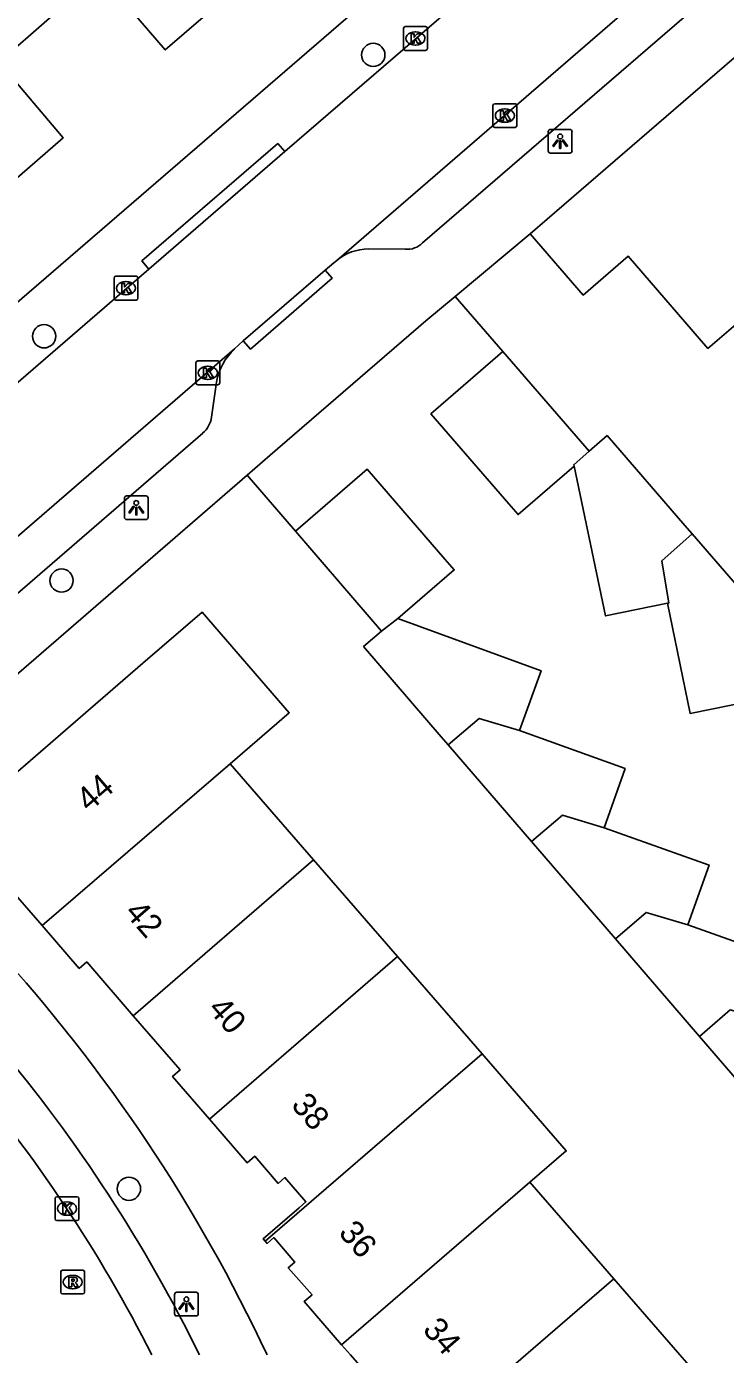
# Model space of a CAD drawing. Extents: x 157321 to 158827, y 386650 to 388532.
# Drawn here: x 157722.4 to 157751.7, y 388000 to 388055.9 of the extents above; entities that cross this region are included whole.
import ezdxf

# ---------------------------------------------------------------- set-up
doc = ezdxf.new("R2010")
doc.units = 0
for name, color, linetype in [('IMGEO_Boom', 7, 'Continuous'), ('IMGEO_Kolk', 7, 'Continuous'), ('IMGEO_Lichtpunt', 7, 'Continuous'), ('IMGEO_Muur', 7, 'Continuous'), ('IMGEO_Pand', 7, 'Continuous'), ('IMGEO_Pand_nummerreeks', 7, 'Continuous'), ('IMGEO_Rijbaan_lokaal_open', 7, 'Continuous'), ('IMGEO_Rioolput', 7, 'Continuous'), ('IMGEO_Voetpad_open', 7, 'Continuous')]:
    doc.layers.add(name, color=color, linetype=linetype)

msp = doc.modelspace()

# ---------------------------------------------------------------- linework, layer by layer
at = {"layer": 'IMGEO_Boom'}
for centre in [(157736.929, 388054.671), (157723.097, 388042.838), (157723.83, 388032.563), (157726.661, 388006.987)]:
    msp.add_circle(centre, 0.489, dxfattribs=at)
at = {"layer": 'IMGEO_Kolk'}
for p, q in [((157738.199, 388054.937), (157738.199, 388055.789)), ((157738.274, 388055.863), (157739.126, 388055.863)), ((157738.687, 388055.643), (157738.712, 388055.643)), ((157739.2, 388055.789), (157739.2, 388054.937)), ((157738.71, 388055.083), (157738.685, 388055.083)), ((157739.126, 388054.863), (157738.274, 388054.863)), ((157741.958, 388051.692), (157741.958, 388052.544)), ((157742.033, 388052.618), (157742.885, 388052.618)), ((157742.446, 388052.398), (157742.471, 388052.398)), ((157742.959, 388052.544), (157742.959, 388051.692)), ((157742.885, 388051.618), (157742.033, 388051.618)), ((157742.469, 388051.838), (157742.444, 388051.838)), ((157726.035, 388044.434), (157726.035, 388045.286)), ((157726.11, 388045.36), (157726.962, 388045.36)), ((157726.523, 388045.14), (157726.548, 388045.14)), ((157727.036, 388045.286), (157727.036, 388044.434)), ((157726.962, 388044.36), (157726.11, 388044.36)), ((157726.546, 388044.58), (157726.521, 388044.58)), ((157729.475, 388040.874), (157729.475, 388041.726)), ((157729.55, 388041.8), (157730.402, 388041.8)), ((157729.963, 388041.58), (157729.988, 388041.58)), ((157730.476, 388041.726), (157730.476, 388040.874)), ((157729.986, 388041.02), (157729.961, 388041.02)), ((157730.402, 388040.8), (157729.55, 388040.8)), ((157723.558, 388005.724), (157723.558, 388006.576)), ((157723.633, 388006.65), (157724.485, 388006.65)), ((157724.046, 388006.43), (157724.071, 388006.43)), ((157724.559, 388006.576), (157724.559, 388005.724)), ((157724.069, 388005.87), (157724.044, 388005.87)), ((157724.485, 388005.65), (157723.633, 388005.65))]:
    msp.add_line(p, q, dxfattribs=at)
for points in [[(157738.199, 388054.937), (157738.199, 388055.789)], [(157738.274, 388055.863), (157739.126, 388055.863)], [(157738.52, 388055.563), (157738.643, 388055.563), (157738.643, 388055.412), (157738.773, 388055.563), (157738.937, 388055.563), (157738.791, 388055.412), (157738.944, 388055.163), (157738.792, 388055.163), (157738.707, 388055.327), (157738.643, 388055.26), (157738.643, 388055.163), (157738.52, 388055.163), (157738.52, 388055.563)], [(157739.2, 388055.789), (157739.2, 388054.937)], [(157739.126, 388054.863), (157738.274, 388054.863)], [(157741.958, 388051.692), (157741.958, 388052.544)], [(157742.033, 388052.618), (157742.885, 388052.618)], [(157742.279, 388052.318), (157742.402, 388052.318), (157742.402, 388052.167), (157742.532, 388052.318), (157742.696, 388052.318), (157742.55, 388052.167), (157742.703, 388051.918), (157742.551, 388051.918), (157742.466, 388052.082), (157742.402, 388052.015), (157742.402, 388051.918), (157742.279, 388051.918), (157742.279, 388052.318)], [(157742.959, 388052.544), (157742.959, 388051.692)], [(157742.885, 388051.618), (157742.033, 388051.618)], [(157726.035, 388044.434), (157726.035, 388045.286)], [(157726.11, 388045.36), (157726.962, 388045.36)], [(157726.356, 388045.06), (157726.479, 388045.06), (157726.479, 388044.909), (157726.609, 388045.06), (157726.773, 388045.06), (157726.627, 388044.909), (157726.78, 388044.66), (157726.628, 388044.66), (157726.543, 388044.824), (157726.479, 388044.757), (157726.479, 388044.66), (157726.356, 388044.66), (157726.356, 388045.06)], [(157727.036, 388045.286), (157727.036, 388044.434)], [(157726.962, 388044.36), (157726.11, 388044.36)], [(157729.475, 388040.874), (157729.475, 388041.726)], [(157729.55, 388041.8), (157730.402, 388041.8)], [(157730.476, 388041.726), (157730.476, 388040.874)], [(157729.796, 388041.5), (157729.919, 388041.5), (157729.919, 388041.349), (157730.049, 388041.5), (157730.213, 388041.5), (157730.067, 388041.349), (157730.22, 388041.1), (157730.068, 388041.1), (157729.983, 388041.264), (157729.919, 388041.197), (157729.919, 388041.1), (157729.796, 388041.1), (157729.796, 388041.5)], [(157730.402, 388040.8), (157729.55, 388040.8)], [(157723.558, 388005.724), (157723.558, 388006.576)], [(157723.633, 388006.65), (157724.485, 388006.65)], [(157723.879, 388006.35), (157724.002, 388006.35), (157724.002, 388006.199), (157724.132, 388006.35), (157724.296, 388006.35), (157724.15, 388006.199), (157724.303, 388005.95), (157724.151, 388005.95), (157724.066, 388006.114), (157724.002, 388006.047), (157724.002, 388005.95), (157723.879, 388005.95), (157723.879, 388006.35)], [(157724.559, 388006.576), (157724.559, 388005.724)], [(157724.485, 388005.65), (157723.633, 388005.65)]]:
    msp.add_lwpolyline(points, dxfattribs=at)
for centre, start, end in [((157738.276, 388055.787), 91.552, 178.448), ((157738.276, 388055.787), 91.552, 178.448), ((157739.124, 388055.787), 1.552, 88.448), ((157739.124, 388055.787), 1.552, 88.448), ((157738.276, 388054.939), 181.552, 268.448), ((157738.276, 388054.939), 181.552, 268.448), ((157739.124, 388054.939), 271.552, 358.448), ((157739.124, 388054.939), 271.552, 358.448), ((157742.035, 388052.542), 91.552, 178.448), ((157742.035, 388052.542), 91.552, 178.448), ((157742.883, 388052.542), 1.552, 88.448), ((157742.883, 388052.542), 1.552, 88.448), ((157742.035, 388051.694), 181.552, 268.448), ((157742.035, 388051.694), 181.552, 268.448), ((157742.883, 388051.694), 271.552, 358.448), ((157742.883, 388051.694), 271.552, 358.448), ((157726.112, 388045.284), 91.552, 178.448), ((157726.112, 388045.284), 91.552, 178.448), ((157726.96, 388045.284), 1.552, 88.448), ((157726.96, 388045.284), 1.552, 88.448), ((157726.112, 388044.436), 181.552, 268.448), ((157726.112, 388044.436), 181.552, 268.448), ((157726.96, 388044.436), 271.552, 358.448), ((157726.96, 388044.436), 271.552, 358.448), ((157729.552, 388041.724), 91.552, 178.448), ((157729.552, 388041.724), 91.552, 178.448), ((157730.4, 388041.724), 1.552, 88.448), ((157730.4, 388041.724), 1.552, 88.448), ((157729.552, 388040.876), 181.552, 268.448), ((157729.552, 388040.876), 181.552, 268.448), ((157730.4, 388040.876), 271.552, 358.448), ((157730.4, 388040.876), 271.552, 358.448), ((157723.635, 388006.574), 91.552, 178.448), ((157723.635, 388006.574), 91.552, 178.448), ((157724.483, 388006.574), 1.552, 88.448), ((157724.483, 388006.574), 1.552, 88.448), ((157723.635, 388005.726), 181.552, 268.448), ((157723.635, 388005.726), 181.552, 268.448), ((157724.483, 388005.726), 271.552, 358.448), ((157724.483, 388005.726), 271.552, 358.448)]:
    msp.add_arc(centre, 0.0765, start, end, dxfattribs=at)
for centre, major_axis, ratio, start_param, end_param in [((157738.686, 388055.363), (-0.387, 0.002), 0.722429, 4.712389, 7.853982), ((157738.711, 388055.363), (-0.39, 0.002), 0.717154, 1.570796, 4.712389), ((157742.445, 388052.118), (-0.387, 0.002), 0.722429, 4.712389, 7.853982), ((157742.47, 388052.118), (-0.39, 0.002), 0.717154, 1.570796, 4.712389), ((157726.522, 388044.86), (-0.387, 0.002), 0.722429, 4.712389, 7.853982), ((157726.547, 388044.86), (-0.39, 0.002), 0.717154, 1.570796, 4.712389), ((157729.962, 388041.3), (-0.387, 0.002), 0.722429, 4.712389, 7.853982), ((157729.987, 388041.3), (-0.39, 0.002), 0.717154, 1.570796, 4.712389), ((157724.045, 388006.15), (-0.387, 0.002), 0.722429, 4.712389, 7.853982), ((157724.07, 388006.15), (-0.39, 0.002), 0.717154, 1.570796, 4.712389)]:
    msp.add_ellipse(centre, major_axis=major_axis, ratio=ratio, start_param=start_param, end_param=end_param, dxfattribs=at)
at = {"layer": 'IMGEO_Lichtpunt'}
for p, q in [((157744.283, 388051.442), (157744.283, 388050.635)), ((157744.283, 388051.442), (157744.283, 388050.635)), ((157745.185, 388051.537), (157744.377, 388051.537)), ((157745.185, 388051.537), (157744.377, 388051.537)), ((157745.279, 388050.635), (157745.279, 388051.442)), ((157745.279, 388050.635), (157745.279, 388051.442)), ((157744.377, 388050.541), (157745.185, 388050.541)), ((157744.377, 388050.541), (157745.185, 388050.541)), ((157726.47, 388036.03), (157726.47, 388035.223)), ((157726.47, 388036.03), (157726.47, 388035.223)), ((157727.372, 388036.125), (157726.564, 388036.125)), ((157727.372, 388036.125), (157726.564, 388036.125)), ((157727.466, 388035.223), (157727.466, 388036.03)), ((157727.466, 388035.223), (157727.466, 388036.03)), ((157726.564, 388035.129), (157727.372, 388035.129)), ((157726.564, 388035.129), (157727.372, 388035.129)), ((157728.577, 388002.537), (157728.577, 388001.73)), ((157728.577, 388002.537), (157728.577, 388001.73)), ((157729.479, 388002.632), (157728.671, 388002.632)), ((157729.479, 388002.632), (157728.671, 388002.632)), ((157729.573, 388001.73), (157729.573, 388002.537)), ((157729.573, 388001.73), (157729.573, 388002.537)), ((157728.671, 388001.636), (157729.479, 388001.636)), ((157728.671, 388001.636), (157729.479, 388001.636))]:
    msp.add_line(p, q, dxfattribs=at)
for points in [[(157744.657, 388051.106), (157744.696, 388051.078), (157744.508, 388050.816), (157744.47, 388050.843), (157744.657, 388051.106)], [(157744.759, 388051.058), (157744.806, 388051.058), (157744.806, 388050.736), (157744.759, 388050.736), (157744.759, 388051.058)], [(157744.869, 388051.078), (157744.907, 388051.105), (157745.094, 388050.843), (157745.055, 388050.815), (157744.869, 388051.078)], [(157726.844, 388035.694), (157726.883, 388035.666), (157726.695, 388035.404), (157726.657, 388035.431), (157726.844, 388035.694)], [(157726.946, 388035.646), (157726.993, 388035.646), (157726.993, 388035.324), (157726.946, 388035.324), (157726.946, 388035.646)], [(157727.056, 388035.666), (157727.094, 388035.693), (157727.281, 388035.431), (157727.242, 388035.403), (157727.056, 388035.666)], [(157728.951, 388002.201), (157728.99, 388002.173), (157728.802, 388001.911), (157728.764, 388001.938), (157728.951, 388002.201)], [(157729.053, 388002.153), (157729.1, 388002.153), (157729.1, 388001.831), (157729.053, 388001.831), (157729.053, 388002.153)], [(157729.163, 388002.173), (157729.201, 388002.2), (157729.388, 388001.938), (157729.349, 388001.91), (157729.163, 388002.173)]]:
    msp.add_lwpolyline(points, dxfattribs=at)
for centre in [(157744.782, 388051.24), (157726.969, 388035.828), (157729.076, 388002.335)]:
    msp.add_circle(centre, 0.0994, dxfattribs=at)
for centre, start, end in [((157744.377, 388051.442), 90, 180), ((157744.377, 388051.442), 90, 180), ((157745.185, 388051.442), 0, 90), ((157745.185, 388051.442), 0, 90), ((157744.377, 388050.635), 180, 270), ((157744.377, 388050.635), 180, 270), ((157745.185, 388050.635), 270, 0), ((157745.185, 388050.635), 270, 360), ((157726.564, 388036.03), 90, 180), ((157726.564, 388036.03), 90, 180), ((157727.372, 388036.03), 0, 90), ((157727.372, 388036.03), 0, 90), ((157726.564, 388035.223), 180, 270), ((157726.564, 388035.223), 180, 270), ((157727.372, 388035.223), 270, 0), ((157727.372, 388035.223), 270, 360), ((157728.671, 388002.537), 90, 180), ((157728.671, 388002.537), 90, 180), ((157729.479, 388002.537), 0, 90), ((157729.479, 388002.537), 0, 90), ((157728.671, 388001.73), 180, 270), ((157728.671, 388001.73), 180, 270), ((157729.479, 388001.73), 270, 0), ((157729.479, 388001.73), 270, 360)]:
    msp.add_arc(centre, 0.0946, start, end, dxfattribs=at)
at = {"layer": 'IMGEO_Muur'}
for points in [[(157740.366, 388044.517), (157743.526, 388047.153)], [(157739.133, 388043.489), (157740.366, 388044.517)], [(157732.597, 388037.836), (157731.629, 388036.999)], [(157731.629, 388036.999), (157720.141, 388027.062)]]:
    msp.add_lwpolyline(points, dxfattribs=at)
at = {"layer": 'IMGEO_Pand'}
for points in [[(157732.871, 388058.93), (157728.19, 388054.88), (157725.46, 388058.056), (157723.328, 388056.212)], [(157723.328, 388056.212), (157721.189, 388054.362), (157723.9, 388051.19), (157719.241, 388047.15)], [(157743.526, 388047.153), (157752.809, 388055.161)], [(157753.138, 388044.181), (157750.989, 388042.329), (157747.646, 388046.204), (157745.753, 388044.571), (157743.526, 388047.153)], [(157745.37, 388037.37), (157743.01, 388035.34), (157742.622, 388035.789), (157739.35, 388039.57), (157742.37, 388042.2)], [(157742.37, 388042.2), (157745.996, 388038.008)], [(157745.996, 388038.008), (157746.751, 388038.661), (157750.022, 388034.88), (157750.331, 388034.523)], [(157745.37, 388037.37), (157745.355, 388037.438), (157745.996, 388038.008)], [(157733.66, 388034.64), (157736.67, 388037.25), (157739.937, 388033.465), (157740.33, 388033.01), (157737.96, 388030.97)], [(157749.298, 388031.61), (157746.69, 388031.08), (157745.37, 388037.37)], [(157737.276, 388030.44), (157733.66, 388034.64)], [(157749.298, 388031.61), (157749.343, 388031.619), (157749.055, 388033.401), (157750.331, 388034.523)], [(157750.331, 388034.523), (157753.859, 388030.444)], [(157752.86, 388027.504), (157750.24, 388026.98), (157749.298, 388031.61)], [(157730.919, 388024.86), (157733.398, 388027.002), (157729.737, 388031.239), (157727.25, 388029.09), (157719.68, 388022.55), (157721.749, 388020.157), (157721.432, 388019.883), (157723.011, 388018.056)], [(157737.96, 388030.97), (157737.276, 388030.44)], [(157737.96, 388030.97), (157743.98, 388028.77), (157743.074, 388026.265)], [(157740.08, 388025.654), (157739.783, 388025.999), (157736.52, 388029.788), (157737.276, 388030.44)], [(157740.08, 388025.654), (157741.379, 388026.764), (157743.074, 388026.265)], [(157743.074, 388026.265), (157747.51, 388024.66), (157746.625, 388022.167)], [(157743.582, 388021.586), (157740.08, 388025.654)], [(157730.919, 388024.86), (157723.011, 388018.056)], [(157734.422, 388020.82), (157730.919, 388024.86)], [(157746.625, 388022.167), (157744.879, 388022.7), (157743.582, 388021.586)], [(157746.625, 388022.167), (157751.04, 388020.6), (157750.145, 388018.084)], [(157747.105, 388017.495), (157743.582, 388021.586)], [(157726.845, 388014.261), (157734.422, 388020.82)], [(157734.422, 388020.82), (157737.952, 388016.75)], [(157750.145, 388018.084), (157748.39, 388018.606), (157747.105, 388017.495)], [(157750.145, 388018.084), (157754.6, 388016.5), (157753.711, 388014.004)], [(157723.011, 388018.056), (157724.571, 388016.251), (157724.888, 388016.525), (157726.845, 388014.261)], [(157750.633, 388013.396), (157747.105, 388017.495)], [(157730.052, 388009.91), (157737.952, 388016.75)], [(157737.952, 388016.75), (157741.503, 388012.654)], [(157730.052, 388009.91), (157728.495, 388011.712), (157728.811, 388011.985), (157726.845, 388014.261)], [(157750.633, 388013.396), (157751.921, 388014.505), (157753.711, 388014.004)], [(157754.143, 388009.32), (157750.633, 388013.396)], [(157741.503, 388012.654), (157732.389, 388004.777)], [(157743.514, 388007.267), (157745.038, 388008.577), (157741.587, 388012.557), (157741.503, 388012.654)], [(157732.389, 388004.777), (157732.3, 388004.88), (157733.819, 388006.191), (157734.1, 388006.433), (157733.218, 388007.454), (157732.938, 388007.212), (157731.95, 388008.354), (157731.633, 388008.08), (157730.052, 388009.91)], [(157743.514, 388007.267), (157735.6, 388000.429)], [(157747.043, 388003.197), (157743.514, 388007.267)], [(157732.389, 388004.777), (157732.465, 388004.69), (157732.745, 388004.933), (157733.636, 388003.905), (157733.356, 388003.662), (157734.356, 388002.53), (157734.027, 388002.246), (157735.6, 388000.429)], [(157739.447, 387996.629), (157743.346, 388000), (157747.043, 388003.197)], [(157747.043, 388003.197), (157749.816, 388000), (157750.593, 387999.105)], [(157735.6, 388000.429), (157735.972, 388000), (157737.176, 387998.61), (157737.493, 387998.884), (157738.475, 387997.751), (157738.755, 387997.994), (157739.639, 387996.973), (157739.359, 387996.73), (157739.447, 387996.629)]]:
    msp.add_lwpolyline(points, dxfattribs=at)
at = {"layer": 'IMGEO_Rijbaan_lokaal_open'}
for points in [[(157735.392, 388046.027), (157752.348, 388060.696)], [(157741.1, 388057.423), (157733.205, 388050.609)], [(157733.205, 388050.609), (157727.498, 388045.661)], [(157735.392, 388046.027), (157735.275, 388045.926), (157734.904, 388045.615)], [(157727.498, 388045.661), (157719.629, 388038.865)], [(157731.466, 388042.643), (157734.904, 388045.615)], [(157740.366, 388044.517), (157739.133, 388043.489), (157732.597, 388037.836), (157731.629, 388036.999)], [(157740.366, 388044.517), (157742.37, 388042.2)], [(157731.466, 388042.643), (157731.101, 388042.303)], [(157715.614, 388028.928), (157731.101, 388042.303)], [(157731.629, 388036.999), (157733.66, 388034.64)]]:
    msp.add_lwpolyline(points, dxfattribs=at)
msp.add_arc((157672.877, 387972.272), 61.369, 26.86057, 40.46051, dxfattribs=at)
at = {"layer": 'IMGEO_Rioolput'}
for p, q in [((157723.871, 388003.563), (157724.723, 388003.563)), ((157723.796, 388002.637), (157723.796, 388003.489)), ((157724.284, 388003.343), (157724.309, 388003.343)), ((157724.797, 388003.489), (157724.797, 388002.637)), ((157724.723, 388002.563), (157723.871, 388002.563)), ((157724.307, 388002.783), (157724.282, 388002.783))]:
    msp.add_line(p, q, dxfattribs=at)
for points in [[(157723.871, 388003.563), (157724.723, 388003.563)], [(157723.796, 388002.637), (157723.796, 388003.489)], [(157724.385, 388003.261), (157724.133, 388003.263), (157724.133, 388002.863)], [(157724.133, 388002.863), (157724.257, 388002.863), (157724.257, 388003.025), (157724.268, 388003.025)], [(157724.311, 388003.182), (157724.257, 388003.182), (157724.257, 388003.101)], [(157724.257, 388003.101), (157724.309, 388003.101)], [(157724.315, 388002.996), (157724.386, 388002.863), (157724.526, 388002.863), (157724.461, 388002.989)], [(157724.797, 388003.489), (157724.797, 388002.637)], [(157724.723, 388002.563), (157723.871, 388002.563)]]:
    msp.add_lwpolyline(points, dxfattribs=at)
for centre, radius, start, end in [((157723.873, 388003.487), 0.0765, 91.552, 178.448), ((157723.873, 388003.487), 0.0765, 91.552, 178.448), ((157724.721, 388003.487), 0.0765, 1.552, 88.448), ((157724.721, 388003.487), 0.0765, 1.552, 88.448), ((157724.267, 388002.972), 0.0533, 26.0293, 88.6989), ((157724.293, 388003.29), 0.19, 274.7715, 282.9687), ((157724.317, 388003.086), 0.0964, 77.0061, 93.1865), ((157724.331, 388003.143), 0.0378, 276.6634, 79.6772), ((157724.384, 388003.151), 0.109, 350.3612, 89.416), ((157724.382, 388003.151), 0.112, 277.5842, 350.9817), ((157724.366, 388002.936), 0.108, 29.5134, 73.7905), ((157723.873, 388002.639), 0.0765, 181.552, 268.448), ((157723.873, 388002.639), 0.0765, 181.552, 268.448), ((157724.721, 388002.639), 0.0765, 271.552, 358.448), ((157724.721, 388002.639), 0.0765, 271.552, 358.448)]:
    msp.add_arc(centre, radius, start, end, dxfattribs=at)
for centre, major_axis, ratio, start_param, end_param in [((157724.283, 388003.063), (-0.387, 0.002), 0.722429, 4.712389, 7.853982), ((157724.308, 388003.063), (-0.39, 0.002), 0.717154, 1.570796, 4.712389)]:
    msp.add_ellipse(centre, major_axis=major_axis, ratio=ratio, start_param=start_param, end_param=end_param, dxfattribs=at)
at = {"layer": 'IMGEO_Voetpad_open'}
for points in [[(157706.484, 388030.899), (157753.169, 388071.227)], [(157751.108, 388057.239), (157739.002, 388046.769)], [(157727.498, 388045.661), (157727.205, 388046.006), (157732.917, 388050.942), (157733.205, 388050.609)], [(157743.526, 388047.153), (157740.366, 388044.517)], [(157738.268, 388046.503), (157736.72, 388046.521)], [(157734.904, 388045.615), (157735.196, 388045.278), (157731.773, 388042.293), (157731.466, 388042.643)], [(157730.343, 388040.915), (157730.126, 388039.439)], [(157729.759, 388038.765), (157719.163, 388029.6)], [(157717.389, 388024.713), (157718.193, 388025.377), (157720.141, 388027.062), (157731.629, 388036.999)]]:
    msp.add_lwpolyline(points, dxfattribs=at)
for centre, radius, start, end in [((157738.364, 388047.385), 0.887, 263.8213, 316.0195), ((157736.796, 388044.286), 2.237, 91.9376, 128.8716), ((157732.779, 388040.485), 2.474, 132.7212, 170.0001), ((157729.136, 388039.541), 0.995, 308.745, 354.1175), ((157670.818, 387971.198), 68.043, 25.04236, 42.41509), ((157672.569, 387972.121), 63.499, 26.04284, 40.05946)]:
    msp.add_arc(centre, radius, start, end, dxfattribs=at)

# ---------------------------------------------------------------- texts
at = {"layer": 'IMGEO_Pand_nummerreeks'}
for s, rotation, p in [('44', 40.8249, (157724.984, 388022.798)), ('42', 310.834, (157726.44, 388018.583)), ('40', 310.834, (157729.941, 388014.531)), ('38', 310.834, (157733.439, 388010.485)), ('36', 310.8918, (157735.431, 388005.114)), ('34', 310.8908, (157738.965, 388001.034))]:
    msp.add_text(s, height=1, rotation=rotation, dxfattribs=at).set_placement(p)

doc.saveas('drawing.dxf')
